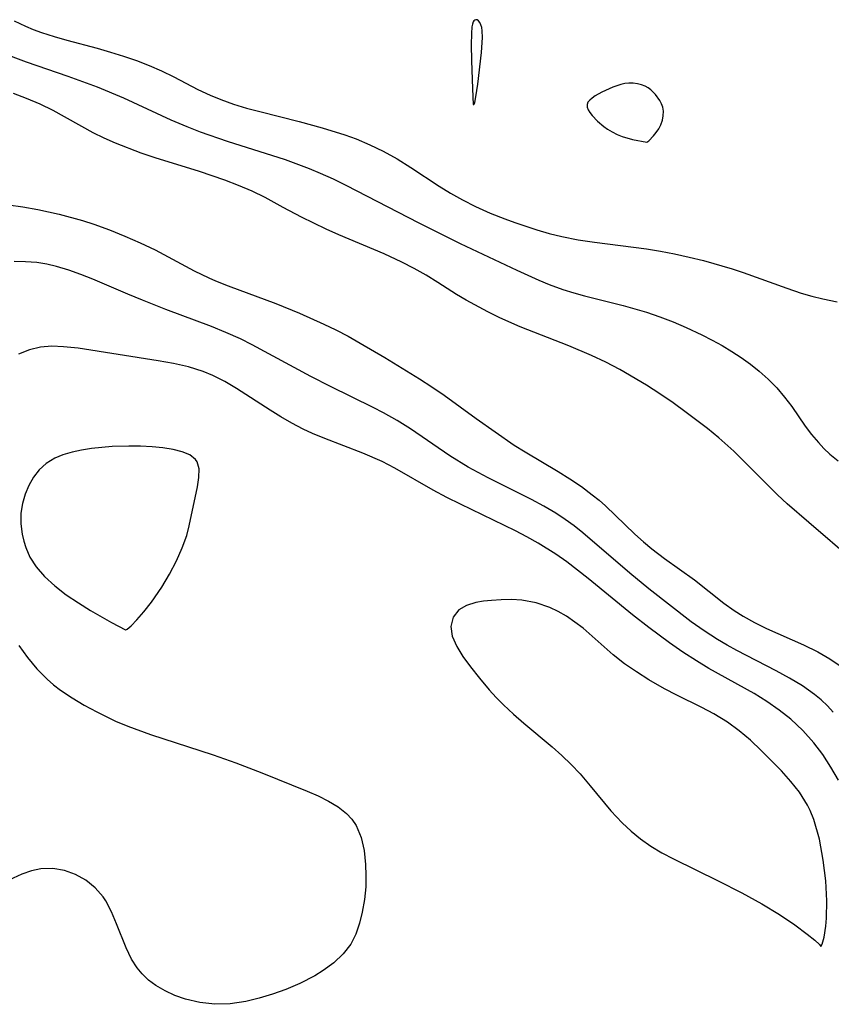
# Model space of a CAD drawing. Header units: metres. Extents: x 1073367 to 1082519, y 1569854 to 1574957.
# Tile 1021 of 1056: x 1080566 to 1080660, y 1573330 to 1573443. Entities that reach past the tile are written whole.
import ezdxf

# ---------------------------------------------------------------- set-up
doc = ezdxf.new("R2010")
doc.units = ezdxf.units.M
doc.layers.add('CGG_CurvaNivelLidar_v1', color=253, linetype='Continuous', lineweight=30)

msp = doc.modelspace()

# ---------------------------------------------------------------- linework, layer by layer
at = {"layer": 'CGG_CurvaNivelLidar_v1'}
for p, q in [((1080565.6606, 1573443.0614, 72), (1080566.9635, 1573442.4614, 72)), ((1080566.9635, 1573442.4614, 72), (1080567.8812, 1573442.0852, 72)), ((1080618.3509, 1573442.3798, 72.5), (1080618.2875, 1573441.6135, 72.5)), ((1080618.4122, 1573442.7028, 72.5), (1080618.3509, 1573442.3798, 72.5)), ((1080618.5027, 1573442.9631, 72.5), (1080618.4122, 1573442.7028, 72.5)), ((1080618.5829, 1573443.0882, 72.5), (1080618.5027, 1573442.9631, 72.5)), ((1080618.6758, 1573443.1649, 72.5), (1080618.5829, 1573443.0882, 72.5)), ((1080618.8021, 1573443.2032, 72.5), (1080618.6758, 1573443.1649, 72.5)), ((1080618.9567, 1573443.1798, 72.5), (1080618.8021, 1573443.2032, 72.5)), ((1080619.1065, 1573443.088, 72.5), (1080618.9567, 1573443.1798, 72.5)), ((1080619.2637, 1573442.8905, 72.5), (1080619.1065, 1573443.088, 72.5)), ((1080619.3891, 1573442.619, 72.5), (1080619.2637, 1573442.8905, 72.5)), ((1080619.4797, 1573442.2932, 72.5), (1080619.3891, 1573442.619, 72.5)), ((1080619.5327, 1573441.9336, 72.5), (1080619.4797, 1573442.2932, 72.5)), ((1080567.8812, 1573442.0852, 72), (1080568.8131, 1573441.7388, 72)), ((1080568.8131, 1573441.7388, 72), (1080570.2672, 1573441.2598, 72)), ((1080570.2672, 1573441.2598, 72), (1080571.742, 1573440.832, 72)), ((1080618.2875, 1573441.6135, 72.5), (1080618.2729, 1573440.3154, 72.5)), ((1080619.4455, 1573439.4309, 72.5), (1080619.5585, 1573441.1413, 72.5)), ((1080619.5585, 1573441.1413, 72.5), (1080619.5327, 1573441.9336, 72.5)), ((1080571.742, 1573440.832, 72), (1080575.2302, 1573439.916, 72)), ((1080575.2302, 1573439.916, 72), (1080576.7583, 1573439.4841, 72)), ((1080618.2729, 1573440.3154, 72.5), (1080618.3087, 1573438.5053, 72.5)), ((1080564.1125, 1573439.4501, 71.5), (1080567.0581, 1573438.3658, 71.5)), ((1080576.7583, 1573439.4841, 72), (1080578.2733, 1573439.0116, 72)), ((1080578.2733, 1573439.0116, 72), (1080579.7562, 1573438.4967, 72)), ((1080619.027, 1573435.7974, 72.5), (1080619.4455, 1573439.4309, 72.5)), ((1080567.0581, 1573438.3658, 71.5), (1080571.863, 1573436.7172, 71.5)), ((1080579.7562, 1573438.4967, 72), (1080581.2144, 1573437.93, 72)), ((1080581.2144, 1573437.93, 72), (1080582.6413, 1573437.3051, 72)), ((1080618.3087, 1573438.5053, 72.5), (1080618.4116, 1573435.2479, 72.5)), ((1080571.863, 1573436.7172, 71.5), (1080575.2124, 1573435.4705, 71.5)), ((1080582.6413, 1573437.3051, 72), (1080584.043, 1573436.6163, 72)), ((1080584.043, 1573436.6163, 72), (1080586.8098, 1573435.1863, 72)), ((1080575.2124, 1573435.4705, 71.5), (1080578.2677, 1573434.2152, 71.5)), ((1080618.8111, 1573434.3464, 72.5), (1080619.027, 1573435.7974, 72.5)), ((1080634.5828, 1573435.4571, 72.5), (1080633.2992, 1573434.8699, 72.5)), ((1080635.4791, 1573435.7504, 72.5), (1080634.5828, 1573435.4571, 72.5)), ((1080635.9339, 1573435.8439, 72.5), (1080635.4791, 1573435.7504, 72.5)), ((1080636.4264, 1573435.89, 72.5), (1080635.9339, 1573435.8439, 72.5)), ((1080636.9164, 1573435.8828, 72.5), (1080636.4264, 1573435.89, 72.5)), ((1080637.3972, 1573435.8248, 72.5), (1080636.9164, 1573435.8828, 72.5)), ((1080637.8609, 1573435.7136, 72.5), (1080637.3972, 1573435.8248, 72.5)), ((1080638.2976, 1573435.5409, 72.5), (1080637.8609, 1573435.7136, 72.5)), ((1080638.6235, 1573435.3506, 72.5), (1080638.2976, 1573435.5409, 72.5)), ((1080567.1029, 1573434.152, 71), (1080565.616, 1573434.7287, 71)), ((1080586.8098, 1573435.1863, 72), (1080588.2151, 1573434.5198, 72)), ((1080588.2151, 1573434.5198, 72), (1080589.4677, 1573434.0046, 72)), ((1080618.4116, 1573435.2479, 72.5), (1080618.5, 1573433.4634, 72.5)), ((1080618.6818, 1573433.6908, 72.5), (1080618.8111, 1573434.3464, 72.5)), ((1080632.5324, 1573434.4267, 72.5), (1080632.1998, 1573434.1933, 72.5)), ((1080633.2992, 1573434.8699, 72.5), (1080632.5324, 1573434.4267, 72.5)), ((1080638.9273, 1573435.1216, 72.5), (1080638.6235, 1573435.3506, 72.5)), ((1080639.4756, 1573434.5789, 72.5), (1080638.9273, 1573435.1216, 72.5)), ((1080639.9779, 1573433.8949, 72.5), (1080639.4756, 1573434.5789, 72.5)), ((1080568.6787, 1573433.4717, 71), (1080567.1029, 1573434.152, 71)), ((1080570.1587, 1573432.7447, 71), (1080568.6787, 1573433.4717, 71)), ((1080578.2677, 1573434.2152, 71.5), (1080583.7248, 1573431.6887, 71.5)), ((1080589.4677, 1573434.0046, 72), (1080590.9296, 1573433.4934, 72)), ((1080590.9296, 1573433.4934, 72), (1080592.4207, 1573433.0424, 72)), ((1080618.5, 1573433.4634, 72.5), (1080618.5561, 1573433.4478, 72.5)), ((1080618.5561, 1573433.4478, 72.5), (1080618.6092, 1573433.4972, 72.5)), ((1080618.6092, 1573433.4972, 72.5), (1080618.6818, 1573433.6908, 72.5)), ((1080631.7108, 1573433.6983, 72.5), (1080631.5998, 1573433.4316, 72.5)), ((1080631.5998, 1573433.4316, 72.5), (1080631.6107, 1573433.1382, 72.5)), ((1080631.6107, 1573433.1382, 72.5), (1080631.7279, 1573432.831, 72.5)), ((1080631.9194, 1573433.9511, 72.5), (1080631.7108, 1573433.6983, 72.5)), ((1080632.1998, 1573434.1933, 72.5), (1080631.9194, 1573433.9511, 72.5)), ((1080640.1746, 1573433.523, 72.5), (1080639.9779, 1573433.8949, 72.5)), ((1080640.3177, 1573433.1221, 72.5), (1080640.1746, 1573433.523, 72.5)), ((1080640.3851, 1573432.6593, 72.5), (1080640.3177, 1573433.1221, 72.5)), ((1080574.7598, 1573430.1765, 71), (1080570.1587, 1573432.7447, 71)), ((1080592.4207, 1573433.0424, 72), (1080593.9325, 1573432.6314, 72)), ((1080593.9325, 1573432.6314, 72), (1080598.4654, 1573431.4743, 72)), ((1080631.7279, 1573432.831, 72.5), (1080631.9246, 1573432.5141, 72.5)), ((1080631.9246, 1573432.5141, 72.5), (1080632.18, 1573432.1914, 72.5)), ((1080632.18, 1573432.1914, 72.5), (1080632.81, 1573431.5412, 72.5)), ((1080640.277, 1573431.632, 72.5), (1080640.3721, 1573432.1541, 72.5)), ((1080640.3721, 1573432.1541, 72.5), (1080640.3851, 1573432.6593, 72.5)), ((1080583.7248, 1573431.6887, 71.5), (1080585.5325, 1573430.9047, 71.5)), ((1080585.5325, 1573430.9047, 71.5), (1080587.0889, 1573430.2962, 71.5)), ((1080598.4654, 1573431.4743, 72), (1080601.1105, 1573430.7477, 72)), ((1080632.81, 1573431.5412, 72.5), (1080633.5411, 1573430.9076, 72.5)), ((1080633.5411, 1573430.9076, 72.5), (1080633.9667, 1573430.5975, 72.5)), ((1080639.8524, 1573430.6438, 72.5), (1080640.0993, 1573431.1181, 72.5)), ((1080640.0993, 1573431.1181, 72.5), (1080640.277, 1573431.632, 72.5)), ((1080576.0334, 1573429.5665, 71), (1080574.7598, 1573430.1765, 71)), ((1080587.0889, 1573430.2962, 71.5), (1080590.2053, 1573429.2258, 71.5)), ((1080601.1105, 1573430.7477, 72), (1080603.7305, 1573429.9437, 72)), ((1080603.7305, 1573429.9437, 72), (1080605.0149, 1573429.4822, 72)), ((1080633.9667, 1573430.5975, 72.5), (1080634.4792, 1573430.2897, 72.5)), ((1080634.4792, 1573430.2897, 72.5), (1080635.0581, 1573430.0067, 72.5)), ((1080635.0581, 1573430.0067, 72.5), (1080635.6469, 1573429.777, 72.5)), ((1080635.6469, 1573429.777, 72.5), (1080636.8302, 1573429.4293, 72.5)), ((1080638.7236, 1573429.2834, 72.5), (1080639.2551, 1573429.8324, 72.5)), ((1080639.2551, 1573429.8324, 72.5), (1080639.5606, 1573430.2114, 72.5)), ((1080639.5606, 1573430.2114, 72.5), (1080639.8524, 1573430.6438, 72.5)), ((1080577.3368, 1573429.0046, 71), (1080576.0334, 1573429.5665, 71)), ((1080580.2762, 1573427.8631, 71), (1080577.3368, 1573429.0046, 71)), ((1080590.2053, 1573429.2258, 71.5), (1080596.8547, 1573427.1047, 71.5)), ((1080605.0149, 1573429.4822, 72), (1080606.5912, 1573428.8213, 72)), ((1080606.5912, 1573428.8213, 72), (1080608.1278, 1573428.0737, 72)), ((1080636.8302, 1573429.4293, 72.5), (1080638.5, 1573429.1009, 72.5)), ((1080638.5, 1573429.1009, 72.5), (1080638.7236, 1573429.2834, 72.5)), ((1080581.9109, 1573427.2921, 71), (1080580.2762, 1573427.8631, 71)), ((1080608.1278, 1573428.0737, 72), (1080609.749, 1573427.1755, 72)), ((1080586.998, 1573425.7282, 71), (1080581.9109, 1573427.2921, 71)), ((1080596.8547, 1573427.1047, 71.5), (1080599.6279, 1573426.089, 71.5)), ((1080609.749, 1573427.1755, 72), (1080611.325, 1573426.2023, 72)), ((1080589.9158, 1573424.7497, 71), (1080586.998, 1573425.7282, 71)), ((1080599.6279, 1573426.089, 71.5), (1080600.8992, 1573425.5633, 71.5)), ((1080600.8992, 1573425.5633, 71.5), (1080602.3839, 1573424.8897, 71.5)), ((1080611.325, 1573426.2023, 72), (1080614.5728, 1573424.0431, 72)), ((1080591.5092, 1573424.1406, 71), (1080589.9158, 1573424.7497, 71)), ((1080593.0604, 1573423.4745, 71), (1080591.5092, 1573424.1406, 71)), ((1080602.3839, 1573424.8897, 71.5), (1080603.8498, 1573424.1734, 71.5)), ((1080603.8498, 1573424.1734, 71.5), (1080612.2465, 1573419.8413, 71.5)), ((1080614.5728, 1573424.0431, 72), (1080615.9051, 1573423.2273, 72)), ((1080594.5571, 1573422.7423, 71), (1080593.0604, 1573423.4745, 71)), ((1080615.9051, 1573423.2273, 72), (1080617.2716, 1573422.4631, 72)), ((1080565.0144, 1573421.8913, 71), (1080566.6838, 1573421.6561, 71)), ((1080596.6449, 1573421.5889, 71), (1080594.5571, 1573422.7423, 71)), ((1080617.2716, 1573422.4631, 72), (1080618.7816, 1573421.7016, 72)), ((1080566.6838, 1573421.6561, 71), (1080568.3979, 1573421.3716, 71)), ((1080568.3979, 1573421.3716, 71), (1080570.8471, 1573420.8351, 71)), ((1080570.8471, 1573420.8351, 71), (1080573.5366, 1573420.0882, 71)), ((1080598.7606, 1573420.4779, 71), (1080596.6449, 1573421.5889, 71)), ((1080618.7816, 1573421.7016, 72), (1080620.4445, 1573420.9564, 72)), ((1080620.4445, 1573420.9564, 72), (1080622.1392, 1573420.2805, 72)), ((1080573.5366, 1573420.0882, 71), (1080574.8631, 1573419.6577, 71)), ((1080574.8631, 1573419.6577, 71), (1080576.6499, 1573419.0078, 71)), ((1080601.591, 1573419.0918, 71), (1080598.7606, 1573420.4779, 71)), ((1080612.2465, 1573419.8413, 71.5), (1080616.9939, 1573417.4671, 71.5)), ((1080622.1392, 1573420.2805, 72), (1080623.2747, 1573419.8675, 72)), ((1080623.2747, 1573419.8675, 72), (1080625.8283, 1573419.0241, 72)), ((1080576.6499, 1573419.0078, 71), (1080578.4117, 1573418.3033, 71)), ((1080603.0361, 1573418.4459, 71), (1080601.591, 1573419.0918, 71)), ((1080608.2491, 1573416.2727, 71), (1080603.0361, 1573418.4459, 71)), ((1080625.8283, 1573419.0241, 72), (1080627.2491, 1573418.6112, 72)), ((1080627.2491, 1573418.6112, 72), (1080628.6841, 1573418.2538, 72)), ((1080578.4117, 1573418.3033, 71), (1080580.1832, 1573417.541, 71)), ((1080580.1832, 1573417.541, 71), (1080581.9171, 1573416.7171, 71)), ((1080616.9939, 1573417.4671, 71.5), (1080623.5166, 1573414.3688, 71.5)), ((1080628.6841, 1573418.2538, 72), (1080630.5631, 1573417.8891, 72)), ((1080630.5631, 1573417.8891, 72), (1080632.4629, 1573417.6039, 72)), ((1080632.4629, 1573417.6039, 72), (1080638.4267, 1573416.8447, 72)), ((1080581.9171, 1573416.7171, 71), (1080586.3908, 1573414.3089, 71)), ((1080610.2976, 1573415.3033, 71), (1080608.2491, 1573416.2727, 71)), ((1080638.4267, 1573416.8447, 72), (1080640.0602, 1573416.5815, 72)), ((1080640.0602, 1573416.5815, 72), (1080641.6839, 1573416.2714, 72)), ((1080641.6839, 1573416.2714, 72), (1080643.3582, 1573415.8971, 72)), ((1080566.988, 1573415.3568, 71.5), (1080565.6635, 1573415.3721, 71.5)), ((1080568.3021, 1573415.2485, 71.5), (1080566.988, 1573415.3568, 71.5)), ((1080569.4353, 1573415.0692, 71.5), (1080568.3021, 1573415.2485, 71.5)), ((1080570.5568, 1573414.816, 71.5), (1080569.4353, 1573415.0692, 71.5)), ((1080611.7229, 1573414.5668, 71), (1080610.2976, 1573415.3033, 71)), ((1080643.3582, 1573415.8971, 72), (1080645.0182, 1573415.4779, 72)), ((1080645.0182, 1573415.4779, 72), (1080648.3074, 1573414.5324, 72)), ((1080571.9684, 1573414.4001, 71.5), (1080570.5568, 1573414.816, 71.5)), ((1080573.3641, 1573413.9017, 71.5), (1080571.9684, 1573414.4001, 71.5)), ((1080574.7477, 1573413.3428, 71.5), (1080573.3641, 1573413.9017, 71.5)), ((1080586.3908, 1573414.3089, 71), (1080588.0787, 1573413.4954, 71)), ((1080613.1044, 1573413.7944, 71), (1080611.7229, 1573414.5668, 71)), ((1080623.5166, 1573414.3688, 71.5), (1080626.0719, 1573413.219, 71.5)), ((1080648.3074, 1573414.5324, 72), (1080649.5546, 1573414.1278, 72)), ((1080649.5546, 1573414.1278, 72), (1080654.6045, 1573412.2945, 72)), ((1080578.7419, 1573411.6118, 71.5), (1080574.7477, 1573413.3428, 71.5)), ((1080588.0787, 1573413.4954, 71), (1080588.8428, 1573413.16, 71)), ((1080588.8428, 1573413.16, 71), (1080590.2981, 1573412.5651, 71)), ((1080614.4299, 1573412.9823, 71), (1080613.1044, 1573413.7944, 71)), ((1080616.5706, 1573411.5743, 71), (1080614.4299, 1573412.9823, 71)), ((1080626.0719, 1573413.219, 71.5), (1080627.2551, 1573412.7366, 71.5)), ((1080627.2551, 1573412.7366, 71.5), (1080628.8167, 1573412.1765, 71.5)), ((1080580.4384, 1573410.9202, 71.5), (1080578.7419, 1573411.6118, 71.5)), ((1080590.2981, 1573412.5651, 71), (1080595.8039, 1573410.531, 71)), ((1080617.6849, 1573410.9159, 71), (1080616.5706, 1573411.5743, 71)), ((1080628.8167, 1573412.1765, 71.5), (1080630.0652, 1573411.7876, 71.5)), ((1080630.0652, 1573411.7876, 71.5), (1080631.3262, 1573411.437, 71.5)), ((1080654.6045, 1573412.2945, 72), (1080656.2358, 1573411.7529, 72)), ((1080656.2358, 1573411.7529, 72), (1080657.481, 1573411.3855, 72)), ((1080583.1387, 1573409.8666, 71.5), (1080580.4384, 1573410.9202, 71.5)), ((1080595.8039, 1573410.531, 71), (1080598.5143, 1573409.4259, 71)), ((1080620.1767, 1573409.5839, 71), (1080617.6849, 1573410.9159, 71)), ((1080631.3262, 1573411.437, 71.5), (1080635.755, 1573410.335, 71.5)), ((1080657.481, 1573411.3855, 72), (1080658.7346, 1573411.0683, 72)), ((1080658.7346, 1573411.0683, 72), (1080660.3738, 1573410.7413, 72)), ((1080588.367, 1573407.9148, 71.5), (1080583.1387, 1573409.8666, 71.5)), ((1080598.5143, 1573409.4259, 71), (1080601.325, 1573408.188, 71)), ((1080621.5477, 1573408.9031, 71), (1080620.1767, 1573409.5839, 71)), ((1080635.755, 1573410.335, 71.5), (1080638.4332, 1573409.5548, 71.5)), ((1080638.4332, 1573409.5548, 71.5), (1080639.9828, 1573409.0225, 71.5)), ((1080601.325, 1573408.188, 71), (1080602.7003, 1573407.5236, 71)), ((1080623.9167, 1573407.8522, 71), (1080621.5477, 1573408.9031, 71)), ((1080639.9828, 1573409.0225, 71.5), (1080641.5111, 1573408.4359, 71.5)), ((1080641.5111, 1573408.4359, 71.5), (1080643.0152, 1573407.7962, 71.5)), ((1080590.0519, 1573407.2245, 71.5), (1080588.367, 1573407.9148, 71.5)), ((1080591.7107, 1573406.4758, 71.5), (1080590.0519, 1573407.2245, 71.5)), ((1080602.7003, 1573407.5236, 71), (1080604.1139, 1573406.7798, 71)), ((1080629.4928, 1573405.679, 71), (1080623.9167, 1573407.8522, 71)), ((1080643.0152, 1573407.7962, 71.5), (1080644.8196, 1573406.9408, 71.5)), ((1080593.0557, 1573405.8093, 71.5), (1080591.7107, 1573406.4758, 71.5)), ((1080604.1139, 1573406.7798, 71), (1080605.499, 1573406.0021, 71)), ((1080605.499, 1573406.0021, 71), (1080608.3235, 1573404.3376, 71)), ((1080644.8196, 1573406.9408, 71.5), (1080645.9911, 1573406.3344, 71.5)), ((1080645.9911, 1573406.3344, 71.5), (1080647.1396, 1573405.6975, 71.5)), ((1080567.4428, 1573405.2119, 72), (1080566.1881, 1573404.7285, 72)), ((1080568.7177, 1573405.5192, 72), (1080567.4428, 1573405.2119, 72)), ((1080570.0208, 1573405.6234, 72), (1080568.7177, 1573405.5192, 72)), ((1080571.3579, 1573405.5768, 72), (1080570.0208, 1573405.6234, 72)), ((1080573.0402, 1573405.4028, 72), (1080571.3579, 1573405.5768, 72)), ((1080582.2597, 1573403.9556, 72), (1080573.0402, 1573405.4028, 72)), ((1080599.8042, 1573402.1446, 71.5), (1080593.0557, 1573405.8093, 71.5)), ((1080632.1335, 1573404.5758, 71), (1080629.4928, 1573405.679, 71)), ((1080647.1396, 1573405.6975, 71.5), (1080648.2614, 1573405.0286, 71.5)), ((1080648.2614, 1573405.0286, 71.5), (1080649.3258, 1573404.3419, 71.5)), ((1080584.0244, 1573403.6417, 72), (1080582.2597, 1573403.9556, 72)), ((1080585.7573, 1573403.2475, 72), (1080584.0244, 1573403.6417, 72)), ((1080608.3235, 1573404.3376, 71), (1080612.3364, 1573401.8751, 71)), ((1080633.7687, 1573403.806, 71), (1080632.1335, 1573404.5758, 71)), ((1080635.3634, 1573402.9697, 71), (1080633.7687, 1573403.806, 71)), ((1080649.3258, 1573404.3419, 71.5), (1080650.3951, 1573403.5864, 71.5)), ((1080587.4405, 1573402.725, 72), (1080585.7573, 1573403.2475, 72)), ((1080588.5435, 1573402.2714, 72), (1080587.4405, 1573402.725, 72)), ((1080638.442, 1573401.141, 71), (1080635.3634, 1573402.9697, 71)), ((1080650.3951, 1573403.5864, 71.5), (1080651.4153, 1573402.7819, 71.5)), ((1080651.4153, 1573402.7819, 71.5), (1080652.4583, 1573401.844, 71.5)), ((1080589.916, 1573401.5705, 72), (1080588.5435, 1573402.2714, 72)), ((1080591.2517, 1573400.7756, 72), (1080589.916, 1573401.5705, 72)), ((1080602.0744, 1573401, 71.5), (1080599.8042, 1573402.1446, 71.5)), ((1080612.3364, 1573401.8751, 71), (1080613.76, 1573400.9656, 71)), ((1080652.4583, 1573401.844, 71.5), (1080653.4296, 1573400.845, 71.5)), ((1080595.1186, 1573398.2676, 72), (1080591.2517, 1573400.7756, 72)), ((1080607.0048, 1573398.5875, 71.5), (1080602.0744, 1573401, 71.5)), ((1080613.76, 1573400.9656, 71), (1080615.1633, 1573400.0177, 71)), ((1080639.9898, 1573400.1454, 71), (1080638.442, 1573401.141, 71)), ((1080653.4296, 1573400.845, 71.5), (1080654.3257, 1573399.7909, 71.5)), ((1080615.1633, 1573400.0177, 71), (1080618.829, 1573397.3313, 71)), ((1080641.5179, 1573399.1044, 71), (1080639.9898, 1573400.1454, 71)), ((1080654.3257, 1573399.7909, 71.5), (1080655.1493, 1573398.689, 71.5)), ((1080596.3663, 1573397.5036, 72), (1080595.1186, 1573398.2676, 72)), ((1080608.1818, 1573397.9737, 71.5), (1080607.0048, 1573398.5875, 71.5)), ((1080643.0261, 1573398.0257, 71), (1080641.5179, 1573399.1044, 71)), ((1080645.474, 1573396.1604, 71), (1080643.0261, 1573398.0257, 71)), ((1080655.1493, 1573398.689, 71.5), (1080656.7198, 1573396.4431, 71.5)), ((1080597.6369, 1573396.7768, 72), (1080596.3663, 1573397.5036, 72)), ((1080609.7464, 1573397.0853, 71.5), (1080608.1818, 1573397.9737, 71.5)), ((1080611.2702, 1573396.1339, 71.5), (1080609.7464, 1573397.0853, 71.5)), ((1080618.829, 1573397.3313, 71), (1080623.2228, 1573394.2673, 71)), ((1080598.9341, 1573396.1012, 72), (1080597.6369, 1573396.7768, 72)), ((1080599.993, 1573395.6057, 72), (1080598.9341, 1573396.1012, 72)), ((1080615.7976, 1573393.0339, 71.5), (1080611.2702, 1573396.1339, 71.5)), ((1080646.7756, 1573395.0906, 71), (1080645.474, 1573396.1604, 71)), ((1080656.7198, 1573396.4431, 71.5), (1080657.4461, 1573395.4779, 71.5)), ((1080601.4361, 1573394.9987, 72), (1080599.993, 1573395.6057, 72)), ((1080605.818, 1573393.3142, 72), (1080601.4361, 1573394.9987, 72)), ((1080648.4983, 1573393.5509, 71), (1080646.7756, 1573395.0906, 71)), ((1080657.4461, 1573395.4779, 71.5), (1080658.2203, 1573394.5531, 71.5)), ((1080572.3341, 1573393.4517, 72.5), (1080571.2802, 1573393.1376, 72.5)), ((1080573.4418, 1573393.6892, 72.5), (1080572.3341, 1573393.4517, 72.5)), ((1080574.5874, 1573393.8664, 72.5), (1080573.4418, 1573393.6892, 72.5)), ((1080575.7577, 1573393.9944, 72.5), (1080574.5874, 1573393.8664, 72.5)), ((1080576.9417, 1573394.0801, 72.5), (1080575.7577, 1573393.9944, 72.5)), ((1080578.8891, 1573394.1356, 72.5), (1080576.9417, 1573394.0801, 72.5)), ((1080580.2314, 1573394.1159, 72.5), (1080578.8891, 1573394.1356, 72.5)), ((1080581.5395, 1573394.0502, 72.5), (1080580.2314, 1573394.1159, 72.5)), ((1080582.792, 1573393.9337, 72.5), (1080581.5395, 1573394.0502, 72.5)), ((1080583.9611, 1573393.755, 72.5), (1080582.792, 1573393.9337, 72.5)), ((1080585.0099, 1573393.4951, 72.5), (1080583.9611, 1573393.755, 72.5)), ((1080585.8896, 1573393.126, 72.5), (1080585.0099, 1573393.4951, 72.5)), ((1080623.2228, 1573394.2673, 71), (1080624.4726, 1573393.4785, 71)), ((1080624.4726, 1573393.4785, 71), (1080628.297, 1573391.2073, 71)), ((1080649.9637, 1573392.1156, 71), (1080648.4983, 1573393.5509, 71)), ((1080658.2203, 1573394.5531, 71.5), (1080658.8693, 1573393.8672, 71.5)), ((1080658.8693, 1573393.8672, 71.5), (1080659.5482, 1573393.2289, 71.5)), ((1080570.3627, 1573392.7566, 72.5), (1080569.3494, 1573392.1382, 72.5)), ((1080571.2802, 1573393.1376, 72.5), (1080570.3627, 1573392.7566, 72.5)), ((1080586.535, 1573392.6079, 72.5), (1080585.8896, 1573393.126, 72.5)), ((1080586.7206, 1573392.3274, 72.5), (1080586.535, 1573392.6079, 72.5)), ((1080586.9478, 1573391.5122, 72.5), (1080586.7206, 1573392.3274, 72.5)), ((1080608.0159, 1573392.3546, 72), (1080605.818, 1573393.3142, 72)), ((1080609.5001, 1573391.5901, 72), (1080608.0159, 1573392.3546, 72)), ((1080617.9198, 1573391.725, 71.5), (1080615.7976, 1573393.0339, 71.5)), ((1080659.5482, 1573393.2289, 71.5), (1080660.4988, 1573392.4413, 71.5)), ((1080568.5709, 1573391.4141, 72.5), (1080567.9173, 1573390.5619, 72.5)), ((1080569.3494, 1573392.1382, 72.5), (1080568.5709, 1573391.4141, 72.5)), ((1080586.9369, 1573390.545, 72.5), (1080586.9478, 1573391.5122, 72.5)), ((1080613.8831, 1573389.0896, 72), (1080609.5001, 1573391.5901, 72)), ((1080620.2057, 1573390.4938, 71.5), (1080617.9198, 1573391.725, 71.5)), ((1080628.297, 1573391.2073, 71), (1080629.6389, 1573390.3621, 71)), ((1080652.2773, 1573389.7586, 71), (1080649.9637, 1573392.1156, 71)), ((1080567.9173, 1573390.5619, 72.5), (1080567.3769, 1573389.6135, 72.5)), ((1080586.7707, 1573389.4642, 72.5), (1080586.9369, 1573390.545, 72.5)), ((1080625.2047, 1573387.996, 71.5), (1080620.2057, 1573390.4938, 71.5)), ((1080629.6389, 1573390.3621, 71), (1080630.9449, 1573389.4787, 71)), ((1080567.3769, 1573389.6135, 72.5), (1080566.9468, 1573388.594, 72.5)), ((1080585.8274, 1573384.9854, 72.5), (1080586.7707, 1573389.4642, 72.5)), ((1080615.4651, 1573388.2453, 72), (1080613.8831, 1573389.0896, 72)), ((1080630.9449, 1573389.4787, 71), (1080632.2021, 1573388.5494, 71)), ((1080653.5124, 1573388.5419, 71), (1080652.2773, 1573389.7586, 71)), ((1080566.9468, 1573388.594, 72.5), (1080566.6334, 1573387.5235, 72.5)), ((1080617.0422, 1573387.4509, 72), (1080615.4651, 1573388.2453, 72)), ((1080626.6342, 1573387.2276, 71.5), (1080625.2047, 1573387.996, 71.5)), ((1080632.2021, 1573388.5494, 71), (1080632.9792, 1573387.9195, 71)), ((1080632.9792, 1573387.9195, 71), (1080633.7308, 1573387.2531, 71)), ((1080654.6444, 1573387.4929, 71), (1080653.5124, 1573388.5419, 71)), ((1080566.6334, 1573387.5235, 72.5), (1080566.4534, 1573386.4186, 72.5)), ((1080623.3619, 1573384.4026, 72), (1080617.0422, 1573387.4509, 72)), ((1080628.0284, 1573386.4089, 71.5), (1080626.6342, 1573387.2276, 71.5)), ((1080633.7308, 1573387.2531, 71), (1080637.1026, 1573384.0006, 71)), ((1080657.1056, 1573385.3405, 71), (1080654.6444, 1573387.4929, 71)), ((1080566.4534, 1573386.4186, 72.5), (1080566.4309, 1573385.2046, 72.5)), ((1080629.0989, 1573385.7126, 71.5), (1080628.0284, 1573386.4089, 71.5)), ((1080630.1338, 1573384.9683, 71.5), (1080629.0989, 1573385.7126, 71.5)), ((1080566.4309, 1573385.2046, 72.5), (1080566.5839, 1573383.9906, 72.5)), ((1080585.5355, 1573383.8537, 72.5), (1080585.8274, 1573384.9854, 72.5)), ((1080624.6832, 1573383.7134, 72), (1080623.3619, 1573384.4026, 72)), ((1080631.1332, 1573384.1745, 71.5), (1080630.1338, 1573384.9683, 71.5)), ((1080662.996, 1573380.302, 71), (1080657.1056, 1573385.3405, 71)), ((1080566.5839, 1573383.9906, 72.5), (1080566.7727, 1573383.2222, 72.5)), ((1080585.0276, 1573382.4314, 72.5), (1080585.5355, 1573383.8537, 72.5)), ((1080625.9794, 1573382.9872, 72), (1080624.6832, 1573383.7134, 72)), ((1080636.5195, 1573379.5095, 71.5), (1080631.1332, 1573384.1745, 71.5)), ((1080637.1026, 1573384.0006, 71), (1080638.082, 1573383.1191, 71)), ((1080566.7727, 1573383.2222, 72.5), (1080567.0242, 1573382.4656, 72.5)), ((1080567.0242, 1573382.4656, 72.5), (1080567.4985, 1573381.3763, 72.5)), ((1080584.3571, 1573380.9267, 72.5), (1080585.0276, 1573382.4314, 72.5)), ((1080628.0289, 1573381.7028, 72), (1080625.9794, 1573382.9872, 72)), ((1080638.082, 1573383.1191, 71), (1080639.0483, 1573382.3126, 71)), ((1080639.0483, 1573382.3126, 71), (1080640.4978, 1573381.2044, 71)), ((1080567.4985, 1573381.3763, 72.5), (1080568.2035, 1573380.2548, 72.5)), ((1080629.2875, 1573380.8106, 72), (1080628.0289, 1573381.7028, 72)), ((1080640.4978, 1573381.2044, 71), (1080643.9579, 1573378.741, 71)), ((1080568.2035, 1573380.2548, 72.5), (1080569.168, 1573379.1254, 72.5)), ((1080583.5612, 1573379.4047, 72.5), (1080584.3571, 1573380.9267, 72.5)), ((1080631.7279, 1573378.8946, 72), (1080629.2875, 1573380.8106, 72)), ((1080569.168, 1573379.1254, 72.5), (1080570.3491, 1573378.0502, 72.5)), ((1080582.6775, 1573377.9288, 72.5), (1080583.5612, 1573379.4047, 72.5)), ((1080636.8447, 1573374.7325, 72), (1080631.7279, 1573378.8946, 72)), ((1080638.7162, 1573377.7151, 71.5), (1080636.5195, 1573379.5095, 71.5)), ((1080643.9579, 1573378.741, 71), (1080647.355, 1573376.0751, 71)), ((1080570.3491, 1573378.0502, 72.5), (1080571.6759, 1573377.039, 72.5)), ((1080581.4832, 1573376.2039, 72.5), (1080582.6775, 1573377.9288, 72.5)), ((1080643.5938, 1573373.939, 71.5), (1080638.7162, 1573377.7151, 71.5)), ((1080571.6759, 1573377.039, 72.5), (1080573.0651, 1573376.0986, 72.5)), ((1080621.7359, 1573376.4692, 72.5), (1080620.6083, 1573376.3944, 72.5)), ((1080622.9025, 1573376.4831, 72.5), (1080621.7359, 1573376.4692, 72.5)), ((1080624.0917, 1573376.4065, 72.5), (1080622.9025, 1573376.4831, 72.5)), ((1080573.0651, 1573376.0986, 72.5), (1080574.4457, 1573375.2353, 72.5)), ((1080580.5976, 1573375.078, 72.5), (1080581.4832, 1573376.2039, 72.5)), ((1080617.7245, 1573375.803, 72.5), (1080616.8518, 1573375.286, 72.5)), ((1080618.7988, 1573376.14, 72.5), (1080617.7245, 1573375.803, 72.5)), ((1080619.6747, 1573376.2932, 72.5), (1080618.7988, 1573376.14, 72.5)), ((1080620.6083, 1573376.3944, 72.5), (1080619.6747, 1573376.2932, 72.5)), ((1080625.7295, 1573376.1078, 72.5), (1080624.0917, 1573376.4065, 72.5)), ((1080627.3335, 1573375.568, 72.5), (1080625.7295, 1573376.1078, 72.5)), ((1080628.2956, 1573375.105, 72.5), (1080627.3335, 1573375.568, 72.5)), ((1080647.355, 1573376.0751, 71), (1080648.5167, 1573375.2307, 71)), ((1080574.4457, 1573375.2353, 72.5), (1080576.8613, 1573373.8513, 72.5)), ((1080579.7946, 1573374.1536, 72.5), (1080580.5976, 1573375.078, 72.5)), ((1080616.1787, 1573374.441, 72.5), (1080615.92, 1573373.3976, 72.5)), ((1080616.8518, 1573375.286, 72.5), (1080616.1787, 1573374.441, 72.5)), ((1080629.2292, 1573374.5588, 72.5), (1080628.2956, 1573375.105, 72.5)), ((1080630.2001, 1573373.8995, 72.5), (1080629.2292, 1573374.5588, 72.5)), ((1080638.7272, 1573373.256, 72), (1080636.8447, 1573374.7325, 72)), ((1080648.5167, 1573375.2307, 71), (1080649.5487, 1573374.5681, 71)), ((1080649.5487, 1573374.5681, 71), (1080650.8848, 1573373.8335, 71)), ((1080576.8613, 1573373.8513, 72.5), (1080578.5, 1573373.0044, 72.5)), ((1080578.5246, 1573372.988, 72.5), (1080578.6795, 1573373.0749, 72.5)), ((1080578.6795, 1573373.0749, 72.5), (1080579.1344, 1573373.472, 72.5)), ((1080579.1344, 1573373.472, 72.5), (1080579.7946, 1573374.1536, 72.5)), ((1080615.92, 1573373.3976, 72.5), (1080616.0995, 1573372.2724, 72.5)), ((1080631.1387, 1573373.1762, 72.5), (1080630.2001, 1573373.8995, 72.5)), ((1080634.6199, 1573370.1188, 72.5), (1080631.1387, 1573373.1762, 72.5)), ((1080641.0867, 1573371.5004, 72), (1080638.7272, 1573373.256, 72)), ((1080645.0829, 1573372.8763, 71.5), (1080643.5938, 1573373.939, 71.5)), ((1080650.8848, 1573373.8335, 71), (1080652.2677, 1573373.168, 71)), ((1080652.2677, 1573373.168, 71), (1080656.4964, 1573371.2927, 71)), ((1080578.5, 1573373.0044, 72.5), (1080578.5246, 1573372.988, 72.5)), ((1080616.0995, 1573372.2724, 72.5), (1080616.6224, 1573371.0722, 72.5)), ((1080646.6169, 1573371.8819, 71.5), (1080645.0829, 1573372.8763, 71.5)), ((1080566.1961, 1573371.1951, 72), (1080567.199, 1573369.813, 72)), ((1080616.6224, 1573371.0722, 72.5), (1080617.3255, 1573369.927, 72.5)), ((1080642.6165, 1573370.4336, 72), (1080641.0867, 1573371.5004, 72)), ((1080647.7221, 1573371.2326, 71.5), (1080646.6169, 1573371.8819, 71.5)), ((1080648.8465, 1573370.6174, 71.5), (1080647.7221, 1573371.2326, 71.5)), ((1080656.4964, 1573371.2927, 71), (1080658.1606, 1573370.4624, 71)), ((1080567.199, 1573369.813, 72), (1080568.2802, 1573368.5136, 72)), ((1080617.3255, 1573369.927, 72.5), (1080618.177, 1573368.7448, 72.5)), ((1080635.9241, 1573369.1089, 72.5), (1080634.6199, 1573370.1188, 72.5)), ((1080644.1786, 1573369.4202, 72), (1080642.6165, 1573370.4336, 72)), ((1080653.3842, 1573368.2988, 71.5), (1080648.8465, 1573370.6174, 71.5)), ((1080658.1606, 1573370.4624, 71), (1080659.5486, 1573369.6703, 71)), ((1080659.5486, 1573369.6703, 71), (1080660.8547, 1573368.801, 71)), ((1080618.177, 1573368.7448, 72.5), (1080619.2136, 1573367.425, 72.5)), ((1080637.2936, 1573368.1604, 72.5), (1080635.9241, 1573369.1089, 72.5)), ((1080645.636, 1573368.5516, 72), (1080644.1786, 1573369.4202, 72)), ((1080650.8168, 1573365.6585, 72), (1080645.636, 1573368.5516, 72)), ((1080568.2802, 1573368.5136, 72), (1080569.4592, 1573367.3214, 72)), ((1080619.2136, 1573367.425, 72.5), (1080620.346, 1573366.0947, 72.5)), ((1080638.7107, 1573367.2644, 72.5), (1080637.2936, 1573368.1604, 72.5)), ((1080654.9124, 1573367.4565, 71.5), (1080653.3842, 1573368.2988, 71.5)), ((1080656.3838, 1573366.5539, 71.5), (1080654.9124, 1573367.4565, 71.5)), ((1080569.4592, 1573367.3214, 72), (1080570.2177, 1573366.6709, 72)), ((1080570.2177, 1573366.6709, 72), (1080571.0134, 1573366.0624, 72)), ((1080640.5259, 1573366.2183, 72.5), (1080638.7107, 1573367.2644, 72.5)), ((1080657.7743, 1573365.5677, 71.5), (1080656.3838, 1573366.5539, 71.5)), ((1080571.0134, 1573366.0624, 72), (1080572.3517, 1573365.1595, 72)), ((1080572.3517, 1573365.1595, 72), (1080573.7518, 1573364.3271, 72)), ((1080620.346, 1573366.0947, 72.5), (1080621.145, 1573365.224, 72.5)), ((1080621.145, 1573365.224, 72.5), (1080621.9844, 1573364.372, 72.5)), ((1080641.9471, 1573365.4816, 72.5), (1080640.5259, 1573366.2183, 72.5)), ((1080644.8082, 1573364.0713, 72.5), (1080641.9471, 1573365.4816, 72.5)), ((1080652.2906, 1573364.7485, 72), (1080650.8168, 1573365.6585, 72)), ((1080658.543, 1573364.9372, 71.5), (1080657.7743, 1573365.5677, 71.5)), ((1080573.7518, 1573364.3271, 72), (1080575.1983, 1573363.5484, 72)), ((1080621.9844, 1573364.372, 72.5), (1080623.1291, 1573363.3063, 72.5)), ((1080646.2069, 1573363.3322, 72.5), (1080644.8082, 1573364.0713, 72.5)), ((1080653.7073, 1573363.7711, 72), (1080652.2906, 1573364.7485, 72)), ((1080659.2667, 1573364.2612, 71.5), (1080658.543, 1573364.9372, 71.5)), ((1080659.9404, 1573363.5348, 71.5), (1080659.2667, 1573364.2612, 71.5)), ((1080575.1983, 1573363.5484, 72), (1080577.3484, 1573362.5073, 72)), ((1080623.1291, 1573363.3063, 72.5), (1080624.3206, 1573362.2733, 72.5)), ((1080647.7705, 1573362.3788, 72.5), (1080646.2069, 1573363.3322, 72.5)), ((1080655.0477, 1573362.7086, 72), (1080653.7073, 1573363.7711, 72)), ((1080577.3484, 1573362.5073, 72), (1080578.7467, 1573361.913, 72)), ((1080578.7467, 1573361.913, 72), (1080581.3593, 1573360.9524, 72)), ((1080624.3206, 1573362.2733, 72.5), (1080627.6037, 1573359.5316, 72.5)), ((1080649.1204, 1573361.3816, 72.5), (1080647.7705, 1573362.3788, 72.5)), ((1080656.4212, 1573361.4178, 72), (1080655.0477, 1573362.7086, 72)), ((1080581.3593, 1573360.9524, 72), (1080588.5767, 1573358.6246, 72)), ((1080650.4015, 1573360.2904, 72.5), (1080649.1204, 1573361.3816, 72.5)), ((1080657.6962, 1573359.9994, 72), (1080656.4212, 1573361.4178, 72)), ((1080627.6037, 1573359.5316, 72.5), (1080628.7184, 1573358.5362, 72.5)), ((1080651.6328, 1573359.1359, 72.5), (1080650.4015, 1573360.2904, 72.5)), ((1080658.7217, 1573358.6422, 72), (1080657.6962, 1573359.9994, 72)), ((1080588.5767, 1573358.6246, 72), (1080591.2031, 1573357.6954, 72)), ((1080628.7184, 1573358.5362, 72.5), (1080629.7899, 1573357.5054, 72.5)), ((1080653.9673, 1573356.7689, 72.5), (1080651.6328, 1573359.1359, 72.5)), ((1080659.6578, 1573357.2094, 72), (1080658.7217, 1573358.6422, 72)), ((1080591.2031, 1573357.6954, 72), (1080594.1691, 1573356.565, 72)), ((1080629.7899, 1573357.5054, 72.5), (1080630.8066, 1573356.4341, 72.5)), ((1080660.5194, 1573355.7182, 72), (1080659.6578, 1573357.2094, 72)), ((1080594.1691, 1573356.565, 72), (1080599.3835, 1573354.4486, 72)), ((1080630.8066, 1573356.4341, 72.5), (1080631.9788, 1573355.059, 72.5)), ((1080655.0571, 1573355.5682, 72.5), (1080653.9673, 1573356.7689, 72.5)), ((1080631.9788, 1573355.059, 72.5), (1080634.3366, 1573352.1925, 72.5)), ((1080656.0669, 1573354.3193, 72.5), (1080655.0571, 1573355.5682, 72.5)), ((1080599.3835, 1573354.4486, 72), (1080600.6579, 1573353.8923, 72)), ((1080600.6579, 1573353.8923, 72), (1080601.8591, 1573353.3013, 72)), ((1080656.9696, 1573352.8379, 72.5), (1080656.0669, 1573354.3193, 72.5)), ((1080601.8591, 1573353.3013, 72), (1080602.9585, 1573352.6441, 72)), ((1080657.2644, 1573352.2158, 72.5), (1080656.9696, 1573352.8379, 72.5)), ((1080602.9585, 1573352.6441, 72), (1080603.9218, 1573351.8856, 72)), ((1080603.9218, 1573351.8856, 72), (1080604.543, 1573351.2171, 72)), ((1080634.3366, 1573352.1925, 72.5), (1080635.633, 1573350.799, 72.5)), ((1080657.6844, 1573351.1668, 72.5), (1080657.2644, 1573352.2158, 72.5)), ((1080604.543, 1573351.2171, 72), (1080605.0498, 1573350.4713, 72)), ((1080605.0498, 1573350.4713, 72), (1080605.6225, 1573349.108, 72)), ((1080635.633, 1573350.799, 72.5), (1080636.6717, 1573349.8353, 72.5)), ((1080658.3409, 1573348.9092, 72.5), (1080657.6844, 1573351.1668, 72.5)), ((1080636.6717, 1573349.8353, 72.5), (1080637.7723, 1573348.9439, 72.5)), ((1080605.6225, 1573349.108, 72), (1080605.9524, 1573347.6039, 72)), ((1080637.7723, 1573348.9439, 72.5), (1080638.9315, 1573348.1293, 72.5)), ((1080638.9315, 1573348.1293, 72.5), (1080640.2172, 1573347.3534, 72.5)), ((1080658.7921, 1573346.5088, 72.5), (1080658.3409, 1573348.9092, 72.5)), ((1080605.9524, 1573347.6039, 72), (1080606.1173, 1573346.0057, 72)), ((1080640.2172, 1573347.3534, 72.5), (1080641.5501, 1573346.6433, 72.5)), ((1080606.1173, 1573346.0057, 72), (1080606.1648, 1573344.7208, 72)), ((1080641.5501, 1573346.6433, 72.5), (1080646.6934, 1573344.1303, 72.5)), ((1080659.0664, 1573344.1051, 72.5), (1080658.7921, 1573346.5088, 72.5)), ((1080566.5759, 1573344.8997, 72), (1080565.047, 1573344.1915, 72)), ((1080567.6596, 1573345.2643, 72), (1080566.5759, 1573344.8997, 72)), ((1080568.7484, 1573345.4892, 72), (1080567.6596, 1573345.2643, 72)), ((1080570.1207, 1573345.5374, 72), (1080568.7484, 1573345.4892, 72)), ((1080571.4619, 1573345.3274, 72), (1080570.1207, 1573345.5374, 72)), ((1080572.742, 1573344.8685, 72), (1080571.4619, 1573345.3274, 72)), ((1080573.9294, 1573344.1923, 72), (1080572.742, 1573344.8685, 72)), ((1080574.9948, 1573343.3244, 72), (1080573.9294, 1573344.1923, 72)), ((1080606.1648, 1573344.7208, 72), (1080606.1332, 1573343.4203, 72)), ((1080646.6934, 1573344.1303, 72.5), (1080649.4328, 1573342.7448, 72.5)), ((1080659.1876, 1573341.8346, 72.5), (1080659.0664, 1573344.1051, 72.5)), ((1080575.9018, 1573342.278, 72), (1080574.9948, 1573343.3244, 72)), ((1080606.1332, 1573343.4203, 72), (1080605.9875, 1573341.9671, 72)), ((1080649.4328, 1573342.7448, 72.5), (1080651.7033, 1573341.4922, 72.5)), ((1080576.2143, 1573341.8074, 72), (1080575.9018, 1573342.278, 72)), ((1080576.8824, 1573340.5463, 72), (1080576.2143, 1573341.8074, 72)), ((1080605.9875, 1573341.9671, 72), (1080605.7415, 1573340.536, 72)), ((1080651.7033, 1573341.4922, 72.5), (1080653.7388, 1573340.2434, 72.5)), ((1080659.1658, 1573339.8367, 72.5), (1080659.1876, 1573341.8346, 72.5)), ((1080577.4537, 1573339.1932, 72), (1080576.8824, 1573340.5463, 72)), ((1080605.7415, 1573340.536, 72), (1080605.4278, 1573339.2338, 72)), ((1080653.7388, 1573340.2434, 72.5), (1080655.5175, 1573339.0469, 72.5)), ((1080578.5473, 1573336.42, 72), (1080577.4537, 1573339.1932, 72)), ((1080605.4278, 1573339.2338, 72), (1080605.0018, 1573337.9946, 72)), ((1080659.089, 1573338.888, 72.5), (1080659.1658, 1573339.8367, 72.5)), ((1080605.0018, 1573337.9946, 72), (1080604.4166, 1573336.8455, 72)), ((1080655.5175, 1573339.0469, 72.5), (1080656.9513, 1573337.9884, 72.5)), ((1080656.9513, 1573337.9884, 72.5), (1080657.8187, 1573337.2802, 72.5)), ((1080658.8845, 1573337.6304, 72.5), (1080659.089, 1573338.888, 72.5)), ((1080604.4166, 1573336.8455, 72), (1080603.5479, 1573335.7126, 72)), ((1080657.8187, 1573337.2802, 72.5), (1080658.3502, 1573336.7867, 72.5)), ((1080658.5, 1573336.5603, 72.5), (1080658.6594, 1573336.8231, 72.5)), ((1080658.6594, 1573336.8231, 72.5), (1080658.8845, 1573337.6304, 72.5)), ((1080579.1894, 1573335.1008, 72), (1080578.5473, 1573336.42, 72)), ((1080603.5479, 1573335.7126, 72), (1080602.4774, 1573334.7039, 72)), ((1080658.3502, 1573336.7867, 72.5), (1080658.5, 1573336.5603, 72.5)), ((1080579.8296, 1573334.0982, 72), (1080579.1894, 1573335.1008, 72)), ((1080602.4774, 1573334.7039, 72), (1080601.2504, 1573333.8045, 72)), ((1080580.4084, 1573333.4034, 72), (1080579.8296, 1573334.0982, 72)), ((1080581.1472, 1573332.7081, 72), (1080580.4084, 1573333.4034, 72)), ((1080601.2504, 1573333.8045, 72), (1080600.2727, 1573333.2091, 72)), ((1080581.9694, 1573332.0949, 72), (1080581.1472, 1573332.7081, 72)), ((1080598.5372, 1573332.3196, 72), (1080596.9236, 1573331.6264, 72)), ((1080600.2727, 1573333.2091, 72), (1080598.5372, 1573332.3196, 72)), ((1080583.038, 1573331.4643, 72), (1080581.9694, 1573332.0949, 72)), ((1080584.1847, 1573330.9359, 72), (1080583.038, 1573331.4643, 72)), ((1080596.9236, 1573331.6264, 72), (1080595.4145, 1573331.0728, 72)), ((1080585.392, 1573330.5079, 72), (1080584.1847, 1573330.9359, 72)), ((1080587.0495, 1573330.1057, 72), (1080585.392, 1573330.5079, 72)), ((1080588.7621, 1573329.9157, 72), (1080587.0495, 1573330.1057, 72)), ((1080592.3331, 1573330.2355, 72), (1080590.5399, 1573329.9695, 72)), ((1080593.8805, 1573330.6031, 72), (1080592.3331, 1573330.2355, 72)), ((1080595.4145, 1573331.0728, 72), (1080593.8805, 1573330.6031, 72)), ((1080590.5399, 1573329.9695, 72), (1080588.7621, 1573329.9157, 72))]:
    msp.add_line(p, q, dxfattribs=at)

doc.saveas('drawing.dxf')
